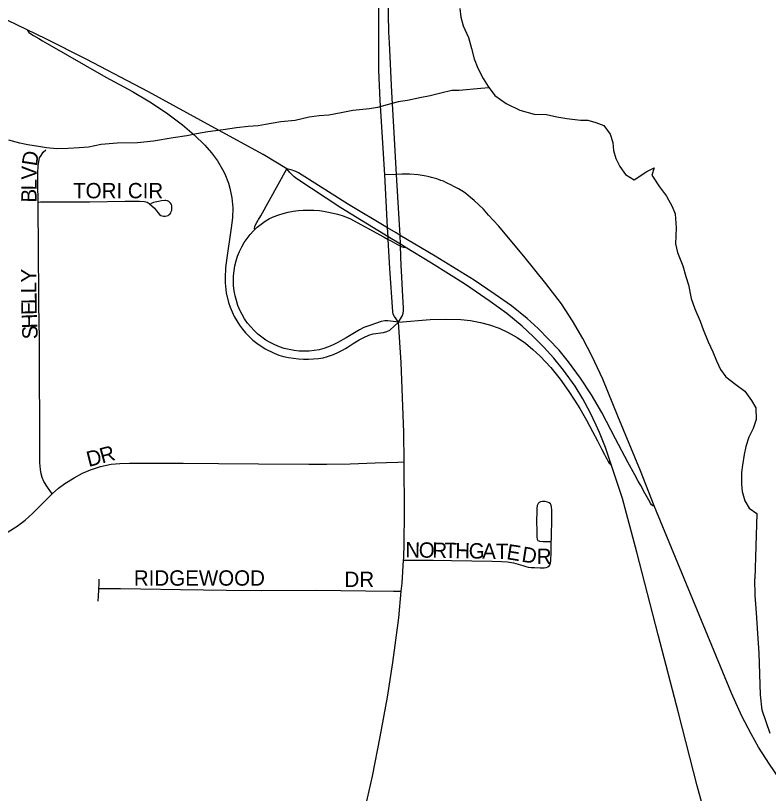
# Model space of a CAD drawing. Extents: x 1985906 to 2360102, y 891258 to 1222054.
# Drawn here: x 2125185 to 2127638, y 1032490 to 1035026 of the extents above; entities that cross this region are included whole.
import ezdxf

# ---------------------------------------------------------------- set-up
doc = ezdxf.new("R2010")
doc.units = 0
for name, color, linetype in [('GM_X_City_Street', 7, 'Continuous'), ('GM_X_City_Street_Text', 7, 'Continuous'), ('GM_X_Interchange_Ramps', 7, 'Continuous'), ('GM_X_Minor_River', 7, 'Continuous'), ('GM_X_State_Route', 7, 'Continuous')]:
    doc.layers.add(name, color=color, linetype=linetype)

msp = doc.modelspace()

# ---------------------------------------------------------------- linework, layer by layer
at = {"layer": 'GM_X_City_Street'}
for points in [[(2125258, 1034417.8), (2125257.3, 1034477.3), (2125257.3, 1034512.1), (2125257.9, 1034535.4), (2125260.3, 1034550.1), (2125262.8, 1034561.7), (2125267.7, 1034569.7), (2125275, 1034580.1), (2125283.6, 1034588)], [(2126432.4, 1034025.9), (2126419, 1034044.8), (2126415.3, 1034052.7), (2126414.4, 1034060.1), (2126404.7, 1034201.3), (2126399.3, 1034295.9), (2126398.8, 1034304.8), (2126397.1, 1034333.5), (2126395.8, 1034356.9), (2126387.6, 1034506.6)], [(2126432.4, 1034025.9), (2126445.4, 1034048.1), (2126447.7, 1034055), (2126449.1, 1034062.9), (2126449, 1034073.1), (2126446.7, 1034110.2), (2126442.5, 1034193.1), (2126441.7, 1034209.7), (2126439.6, 1034273.9), (2126439.4, 1034280), (2126438.4, 1034309.2), (2126433.9, 1034379.9), (2126426.5, 1034508)], [(2125258, 1034417.8), (2125265.8, 1034417.9), (2125308.1, 1034418), (2125425.4, 1034418.7), (2125541.9, 1034420.2), (2125588.5, 1034420.7), (2125604.6, 1034419.2), (2125613.7, 1034416.9), (2125620.5, 1034413.2), (2125629, 1034405.9), (2125637.5, 1034397.4), (2125644.2, 1034388.6), (2125649, 1034382.6), (2125653.5, 1034377.4), (2125658.2, 1034374.4), (2125662.7, 1034372.6), (2125667, 1034371.9), (2125672, 1034371.6), (2125677.5, 1034372.4), (2125681.5, 1034373.9), (2125685, 1034376.6), (2125688, 1034379.1), (2125690.8, 1034382.6), (2125692.2, 1034386.4), (2125693.7, 1034390.9), (2125694.3, 1034395.6), (2125694, 1034400.4), (2125693.5, 1034405.4), (2125692.3, 1034410.1), (2125689.7, 1034414.1), (2125687.7, 1034416.4), (2125684.3, 1034419.2), (2125679.8, 1034421.4), (2125674, 1034422.9), (2125670.5, 1034423.2), (2125660.6, 1034422.1), (2125650.9, 1034420), (2125634.6, 1034415.9), (2125624.1, 1034412.4)], [(2125303.8, 1033466.3), (2125288.1, 1033488.7), (2125277.2, 1033506.4), (2125271.7, 1033519.3), (2125268.1, 1033532.2), (2125265.6, 1033545.6), (2125263.8, 1033567.7), (2125263.8, 1033589.7), (2125264.1, 1033663.6), (2125263.9, 1033738.4), (2125263, 1033810.8), (2125262.6, 1033895.7), (2125262.1, 1033972.2), (2125260.9, 1034082.4), (2125259.7, 1034288.7), (2125258.5, 1034379.3), (2125258, 1034417.8)], [(2126450.7, 1033570.4), (2126449.8, 1033665.9), (2126441.2, 1033894.5), (2126432.4, 1034025.9)], [(2125303.8, 1033466.3), (2125324.6, 1033484.8), (2125345.5, 1033500.1), (2125375.1, 1033518.5), (2125402.2, 1033533.3), (2125428.8, 1033545), (2125461, 1033555.2), (2125495.7, 1033562.9), (2125524.8, 1033565.5), (2125556, 1033566.5), (2125730.9, 1033565.9), (2125845.7, 1033565.3), (2125976.7, 1033564.8), (2126140.3, 1033563.4), (2126198.6, 1033563.4), (2126275.3, 1033564.8), (2126357, 1033567.8), (2126430.1, 1033569.8), (2126450.7, 1033570.4)], [(2126449, 1033250.1), (2126449.5, 1033257), (2126451.3, 1033305.8), (2126452.4, 1033403.7), (2126450.7, 1033570.4)], [(2125039.3, 1033302), (2125050.2, 1033303.5), (2125064.4, 1033306.4), (2125096.2, 1033315.3), (2125122.8, 1033325.5), (2125160, 1033342.3), (2125189.7, 1033360.7), (2125216.2, 1033380.6), (2125239.2, 1033402.1), (2125283.2, 1033446), (2125303.8, 1033466.3)], [(2126875.6, 1033226.2), (2126894, 1033225.5), (2126906.9, 1033225.5), (2126913.9, 1033226.2), (2126919, 1033228.1), (2126923.8, 1033232.1), (2126926.4, 1033236.5), (2126927.9, 1033241.7), (2126929.4, 1033249), (2126930.5, 1033275.2), (2126930.6, 1033298), (2126931, 1033331.2), (2126932, 1033379.4), (2126932, 1033413.3), (2126931.6, 1033423.7), (2126930.5, 1033429.5), (2126927.9, 1033434), (2126923.9, 1033436.9), (2126918, 1033439.8), (2126910.6, 1033441.3), (2126902, 1033441.5), (2126895.9, 1033440.2), (2126891.1, 1033438), (2126887.6, 1033434.4), (2126884.5, 1033428.1), (2126882.9, 1033418.8), (2126883, 1033400.5), (2126882.8, 1033385.6), (2126883.3, 1033335.7), (2126883.9, 1033325.4), (2126884.6, 1033319.1), (2126885.5, 1033316.9), (2126887.2, 1033314.8), (2126889.7, 1033313.2), (2126892.1, 1033312.3), (2126904.5, 1033311.2), (2126926.9, 1033311.2)], [(2126441.7, 1033148.8), (2126444.4, 1033175.7), (2126449, 1033250.1)], [(2126449, 1033250.1), (2126477.3, 1033250.1), (2126545.8, 1033250.1), (2126605.3, 1033249.5), (2126738.3, 1033247.3), (2126768.4, 1033246.2), (2126787.9, 1033245.1), (2126807.9, 1033241.7), (2126822.9, 1033237.3), (2126837.8, 1033232.5), (2126847.3, 1033229.5), (2126855, 1033227.7), (2126864.5, 1033226.6), (2126875.6, 1033226.2)], [(2125456.1, 1033157.7), (2125456.8, 1033170.6), (2125457.2, 1033188.3)], [(2125453.4, 1033116.2), (2125454.7, 1033134.4), (2125455.9, 1033152.6), (2125456.1, 1033157.7)], [(2125456.1, 1033157.7), (2125462, 1033157.7), (2125526, 1033157.7), (2125593.3, 1033156.6), (2125722.4, 1033155), (2125872.3, 1033152.9), (2125986.6, 1033151.8), (2126163.1, 1033152.2), (2126326.6, 1033150.1), (2126415.9, 1033149), (2126441.7, 1033148.8)], [(2126304.1, 1032360), (2126315.1, 1032402.4), (2126347.3, 1032546), (2126373.3, 1032674.3), (2126396.4, 1032803.1), (2126414.3, 1032916.1), (2126433.4, 1033062), (2126441.7, 1033148.8)]]:
    msp.add_lwpolyline(points, dxfattribs=at)
at = {"layer": 'GM_X_Interchange_Ramps'}
for points in [[(2125222.5, 1034979), (2125224.1, 1034975.9), (2125225.3, 1034974), (2125228, 1034970.7), (2125230.9, 1034968.2), (2125242.8, 1034960.6), (2125260.8, 1034950.4), (2125272.6, 1034943.6), (2125287.9, 1034934.9), (2125478.9, 1034825.4), (2125565.3, 1034778.5), (2125621.6, 1034744.9), (2125676.2, 1034708.7), (2125728.6, 1034669.3), (2125766.1, 1034637.4), (2125801.2, 1034603.1), (2125822.9, 1034578.4), (2125842.4, 1034552.1), (2125859.3, 1034524), (2125866.7, 1034509.4), (2125878.7, 1034479.1), (2125883.4, 1034463.4), (2125889.6, 1034431.3), (2125892.1, 1034398.8), (2125891.2, 1034366.1), (2125887.7, 1034333.5), (2125872.6, 1034236.2), (2125868.9, 1034203.6), (2125867.6, 1034170.8), (2125867.9, 1034154.5), (2125871.4, 1034121.9), (2125878.7, 1034090), (2125883.8, 1034074.5), (2125890, 1034059.3), (2125897, 1034044.5), (2125914, 1034016.5), (2125923.8, 1034003.4), (2125934.4, 1033990.9), (2125957.9, 1033967.2), (2125970.8, 1033957.2), (2125997.8, 1033939.4), (2126026.9, 1033925.1), (2126043.1, 1033918.8), (2126057.9, 1033914), (2126074.2, 1033910.8), (2126106.7, 1033906.3), (2126123.1, 1033905.5), (2126139.5, 1033905.6), (2126155.9, 1033906.9), (2126171.9, 1033908), (2126186.7, 1033910.3), (2126201.1, 1033913.9), (2126220.6, 1033921), (2126237.2, 1033928), (2126250.5, 1033935), (2126259.8, 1033940.5), (2126268.6, 1033946), (2126278.3, 1033951.9), (2126285.2, 1033957.1), (2126304.8, 1033968.9), (2126319.9, 1033976.3), (2126335.8, 1033983.3), (2126350.5, 1033987.7), (2126383.8, 1033992.6), (2126394.9, 1033995.3), (2126404.2, 1034000), (2126432.4, 1034025.9)], [(2125964.3, 1034328.1), (2125963.5, 1034332), (2125964.2, 1034337.5), (2125966.7, 1034343.3), (2125971.1, 1034350.9), (2125974.2, 1034356.3), (2125976.8, 1034360.9), (2125980.6, 1034367.8), (2125983.4, 1034372.8), (2126068.6, 1034526.1)], [(2126426.5, 1034508), (2126387.6, 1034506.6)], [(2126432.4, 1034025.9), (2126397.7, 1034031), (2126387.5, 1034031), (2126376.4, 1034028.7), (2126335.4, 1034014.5), (2126320, 1034008.3), (2126305.4, 1034001), (2126261.9, 1033974.7), (2126234.8, 1033959.6), (2126220, 1033952), (2126204.9, 1033946), (2126189.5, 1033940.6), (2126173.7, 1033936.4), (2126157.6, 1033933.4), (2126141.4, 1033931.6), (2126124.9, 1033931.1), (2126108.5, 1033931.7), (2126092.2, 1033933.6), (2126076.1, 1033936.6), (2126060.2, 1033940.6), (2126044.6, 1033945.9), (2126029.5, 1033952.2), (2126014.8, 1033959.5), (2126000.6, 1033967.9), (2125987.1, 1033977.2), (2125974.2, 1033987.5), (2125962.1, 1033998.6), (2125950.9, 1034010.5), (2125940.5, 1034023.2), (2125931.2, 1034036.7), (2125922.8, 1034050.8), (2125915.5, 1034065.5), (2125909.3, 1034080.7), (2125904.1, 1034096.3), (2125900.1, 1034112.2), (2125897.1, 1034128.4), (2125895.3, 1034144.7), (2125894.5, 1034161.1), (2125895, 1034177.5), (2125896.5, 1034193.9), (2125899.3, 1034210), (2125903.2, 1034226), (2125908.2, 1034241.6), (2125914.4, 1034256.8), (2125921.6, 1034271.6), (2125929.8, 1034285.8), (2125939.1, 1034299.3), (2125949.2, 1034312.3), (2125960.3, 1034324.4), (2125964.3, 1034328.1), (2125972.2, 1034335.7), (2125985, 1034346), (2125998.4, 1034355.4), (2126012.5, 1034363.9), (2126027.2, 1034371.1), (2126042.4, 1034376.4), (2126057, 1034380.8), (2126073.1, 1034385), (2126089.3, 1034388.1), (2126106.5, 1034389.9), (2126122.1, 1034391.2), (2126141.9, 1034391.8), (2126156.2, 1034391.2), (2126174.8, 1034389.8), (2126188.6, 1034388.1), (2126204.4, 1034385.1), (2126219.5, 1034381.6), (2126233.5, 1034378.2), (2126249.1, 1034374), (2126260.1, 1034369.7), (2126273.7, 1034363.6), (2126385.5, 1034303.4), (2126399.3, 1034295.9), (2126404.8, 1034293.1), (2126419, 1034284.7), (2126431.6, 1034278.3), (2126439.6, 1034273.9), (2126441.5, 1034273), (2126448.7, 1034270.3), (2126454.4, 1034271)], [(2126432.4, 1034025.9), (2126535.6, 1034034.8), (2126585.1, 1034035.9), (2126635.3, 1034034.8), (2126667.4, 1034031.4), (2126699.8, 1034025.5), (2126729.4, 1034017.4), (2126760.7, 1034006.3), (2126789.9, 1033992.6), (2126819.1, 1033976.6), (2126846.1, 1033958), (2126870.7, 1033936.5), (2126894.7, 1033914.8), (2126929.4, 1033878.2), (2126959.6, 1033840.6), (2126987.6, 1033800.3), (2127006.5, 1033772.3), (2127023.4, 1033744.6), (2127044.9, 1033706.4), (2127064.7, 1033670.1), (2127081.1, 1033639.7), (2127094.4, 1033613), (2127103.7, 1033594.4), (2127107.2, 1033588.3), (2127111.6, 1033580.7), (2127116.3, 1033571.9), (2127119.6, 1033566.5), (2127123.1, 1033562.3), (2127127, 1033559)]]:
    msp.add_lwpolyline(points, dxfattribs=at)
at = {"layer": 'GM_X_Minor_River'}
for points in [[(2126632.9, 1035048.2), (2126635.3, 1035020.1), (2126643.7, 1034992.2), (2126660.2, 1034954.3), (2126670.7, 1034918.3), (2126679.2, 1034884.3), (2126691.6, 1034854.4), (2126708.1, 1034820.5), (2126724.5, 1034794.7), (2126747, 1034764.9), (2126783.5, 1034739.3), (2126827.9, 1034717.8), (2126874.3, 1034704.4), (2126914.5, 1034702.9), (2126948.7, 1034695.4), (2126980.9, 1034689.8), (2127025.2, 1034684.4), (2127049.3, 1034684.7), (2127075.5, 1034677), (2127101.7, 1034667.3), (2127122.2, 1034639.5), (2127130.6, 1034611.5), (2127132.9, 1034585.5), (2127141.3, 1034559.5), (2127153.7, 1034533.6), (2127172.1, 1034507.8), (2127200.4, 1034490.1), (2127242.2, 1034516.8), (2127266.2, 1034529.1), (2127258.5, 1034504.9), (2127283, 1034467.2), (2127305.5, 1034437.4), (2127324, 1034403.5), (2127334.4, 1034379.6), (2127337, 1034333.5), (2127335.7, 1034281.3), (2127342.1, 1034253.3), (2127358.7, 1034209.4), (2127369.2, 1034175.5), (2127377.6, 1034147.5), (2127386.2, 1034103.5), (2127398.6, 1034069.5), (2127415.2, 1034029.7), (2127425.6, 1034001.7), (2127442.2, 1033961.8), (2127456.7, 1033929.9), (2127469.1, 1033900), (2127481.5, 1033872.1), (2127499.9, 1033848.3), (2127532.4, 1033822.6), (2127560.8, 1033800.9), (2127583.3, 1033771.2), (2127597.6, 1033747.3), (2127598.1, 1033709.2), (2127588.5, 1033679), (2127574.8, 1033650.7), (2127565.1, 1033620.5), (2127559.4, 1033594.3), (2127553.9, 1033560.2), (2127550.2, 1033536), (2127550.7, 1033497.9), (2127553, 1033473.9), (2127561.4, 1033443.9), (2127575.8, 1033420), (2127600.1, 1033402.3), (2127594.3, 1033189.1)], [(2126728, 1034790.1), (2126700.5, 1034788.3), (2126630.3, 1034781.4), (2126606.2, 1034781.1), (2126570.2, 1034772.6), (2126536.2, 1034764.1), (2126502.1, 1034757.6), (2126462, 1034749.1), (2126432, 1034744.7), (2126408, 1034738.3), (2126364, 1034725.7), (2126337.9, 1034721.3), (2126283.7, 1034716.6), (2126245.7, 1034708.1), (2126205.6, 1034701.5), (2126173.5, 1034699.1), (2126141.4, 1034694.7), (2126095.4, 1034684), (2126049.3, 1034679.4), (2125999.2, 1034670.7), (2125975.1, 1034666.4), (2125943, 1034663.9), (2125904.9, 1034659.4), (2125860.8, 1034652.8), (2125810.7, 1034646.1), (2125774.7, 1034639.6), (2125742.6, 1034633.2), (2125698.5, 1034626.6), (2125634.4, 1034615.7), (2125582.2, 1034611), (2125516, 1034610.1), (2125463.8, 1034605.4), (2125421.8, 1034596.8), (2125391.7, 1034594.4), (2125355.6, 1034591.9), (2125319.4, 1034591.4), (2125285.2, 1034595), (2125259.1, 1034598.7), (2125224.9, 1034604.2), (2125198.7, 1034609.9), (2125162.4, 1034619.4)], [(2127643.8, 1032684.8), (2127617.3, 1032760.7), (2127612.9, 1032810.7), (2127608, 1032946.9), (2127603.5, 1033010.9), (2127599.1, 1033079), (2127594.7, 1033135), (2127594.3, 1033189.1)]]:
    msp.add_lwpolyline(points, dxfattribs=at)
at = {"layer": 'GM_X_State_Route'}
for points in [[(2126387.6, 1034506.6), (2126372.4, 1034748.5), (2126368.8, 1034847.8), (2126368, 1034963.7), (2126368.5, 1035129.2), (2126373, 1035294.8), (2126376.3, 1035355.6), (2126379.7, 1035402.2), (2126381.8, 1035415.1), (2126384.5, 1035425.4), (2126390.6, 1035442.9), (2126397.4, 1035460)], [(2126403, 1034936.3), (2126401.3, 1034971.8), (2126398.5, 1035086.3), (2126399.3, 1035266), (2126403.2, 1035399.3), (2126403.5, 1035411.4), (2126403, 1035424.9), (2126401.1, 1035440), (2126397.4, 1035460)], [(2126068.6, 1034526.1), (2126068.6, 1034526.1), (2125991.9, 1034573), (2125834.3, 1034659), (2125618.2, 1034776.9), (2125414.7, 1034883.4), (2125282.8, 1034950.1), (2125222.5, 1034979), (2125090.5, 1035042.5), (2124866.9, 1035145.5), (2124747.3, 1035197.9)], [(2126426.5, 1034508), (2126423, 1034565.5), (2126419.4, 1034624.6), (2126410.8, 1034775.9), (2126403, 1034936.3)], [(2127266.1, 1033427.5), (2127263.1, 1033427.2), (2127261.7, 1033427.4), (2127260.6, 1033428.1), (2127257.5, 1033430.7), (2127253.9, 1033436.2), (2127248.7, 1033445.3), (2127244.4, 1033453.1), (2127235.8, 1033468.8), (2127222.4, 1033493.1), (2127214.1, 1033508.1), (2127203, 1033528.3), (2127180.1, 1033569.9), (2127140.2, 1033645.7), (2127094.8, 1033731.6), (2127061.8, 1033788.9), (2127025.3, 1033843.3), (2126986.7, 1033896.5), (2126956.1, 1033934.6), (2126921.6, 1033971.1), (2126887.8, 1034005), (2126851.8, 1034038.2), (2126800.7, 1034078.9), (2126748.1, 1034116.7), (2126679.5, 1034162.8), (2126552.4, 1034241.5), (2126438.4, 1034309.2), (2126424.9, 1034317), (2126397.1, 1034333.5), (2126269.4, 1034409.8), (2126106.8, 1034512.8), (2126102.1, 1034515.1), (2126097.6, 1034517.2), (2126091.3, 1034519.7), (2126085.9, 1034521.8), (2126068.6, 1034526.1)], [(2127127, 1033559), (2127107.4, 1033617), (2127087.8, 1033666.4), (2127076.7, 1033690.5), (2127057, 1033732), (2127033.1, 1033776.5), (2127008.2, 1033817.1), (2126969.9, 1033870.1), (2126939.2, 1033908.4), (2126906.6, 1033945.1), (2126871.8, 1033979.1), (2126835.8, 1034013.1), (2126785.1, 1034054.5), (2126731.4, 1034093.5), (2126650.9, 1034148.8), (2126539.8, 1034219), (2126454.4, 1034271), (2126439.4, 1034280), (2126398.8, 1034304.8), (2126244.9, 1034398.4), (2126101.2, 1034493), (2126092.3, 1034500.3), (2126084.9, 1034507.3), (2126078.8, 1034513.6), (2126068.6, 1034526.1)], [(2127266.1, 1033427.5), (2127221.7, 1033541.4), (2127146.9, 1033719.2), (2127098, 1033840), (2127064.2, 1033914.1), (2127033.4, 1033973.1), (2126999.6, 1034030.5), (2126964, 1034086), (2126913.1, 1034152.2), (2126841.1, 1034241.1), (2126759, 1034340.1), (2126726.3, 1034375.5), (2126709.8, 1034394), (2126694.6, 1034408.9), (2126678.8, 1034422.4), (2126666.9, 1034432.6), (2126651.5, 1034445.4), (2126643.9, 1034450.9), (2126638.6, 1034454.1), (2126627.8, 1034460.8), (2126622.1, 1034463.9), (2126615.3, 1034467.5), (2126603.2, 1034474.1), (2126593.5, 1034478.6), (2126586.5, 1034481.5), (2126579.2, 1034485.3), (2126570.9, 1034488.1), (2126563, 1034490.9), (2126557, 1034493.2), (2126548.8, 1034495.3), (2126539.9, 1034498.1), (2126532.6, 1034500.1), (2126522.7, 1034502.4), (2126496.8, 1034506.2), (2126470, 1034508.5), (2126443.2, 1034508.9), (2126426.5, 1034508)], [(2127658, 1031681.3), (2127601, 1031852.8), (2127521.7, 1032103.3), (2127475.7, 1032261.1), (2127405.9, 1032514.4), (2127344.9, 1032752.8), (2127279.2, 1033007.3), (2127209.2, 1033276.4), (2127162.6, 1033451.6), (2127127, 1033559)], [(2127672, 1032540.9), (2127641.5, 1032585.2), (2127606.2, 1032640.8), (2127581.5, 1032683.6), (2127551.4, 1032742.1), (2127517.5, 1032817.1), (2127461.4, 1032953.3), (2127266.1, 1033427.5)]]:
    msp.add_lwpolyline(points, dxfattribs=at)

# ---------------------------------------------------------------- texts
at = {"layer": 'GM_X_City_Street_Text'}
for s, rotation, p in [('D', 81.091, (2125253.8, 1034532.8)), ('V', 89.3879, (2125253.5, 1034490.7)), ('L', 89.3835, (2125253.1, 1034455.5)), ('TORI CIR', 0, (2125372.1, 1034429.9)), ('B', 89.3928, (2125252.7, 1034415.9)), ('Y', 90, (2125252.7, 1034155.5)), ('L', 90.0273, (2125252.7, 1034120.3)), ('L', 90.3825, (2125253, 1034085.2)), ('E', 91.6943, (2125254, 1034050.3)), ('H', 92.2522, (2125255.7, 1034006.5)), ('S', 92.2677, (2125257.1, 1033971.3)), ('R', 15.274, (2125466.3, 1033565)), ('D', 14.174, (2125422.7, 1033554)), ('N', 359.0164, (2126454.3, 1033259.5)), ('O', 358.9945, (2126498.3, 1033258.7)), ('R', 359.0203, (2126542.3, 1033258)), ('T', 359.0279, (2126581.9, 1033257.3)), ('H', 358.9945, (2126617.1, 1033256.7)), ('G', 359.0244, (2126661.1, 1033255.9)), ('A', 359.0164, (2126705.1, 1033255.1)), ('T', 358.9892, (2126749.1, 1033254.4)), ('E', 350.8072, (2126782.4, 1033253.9)), ('D', 351.1142, (2126831.6, 1033245.6)), ('R', 359.0678, (2126882.6, 1033238.1)), ('RIDGEWOOD', 0, (2125570.1, 1033167.1)), ('DR', 0, (2126256.5, 1033162.7))]:
    msp.add_text(s, height=50, rotation=rotation, dxfattribs=at).set_placement(p)

doc.saveas('drawing.dxf')
